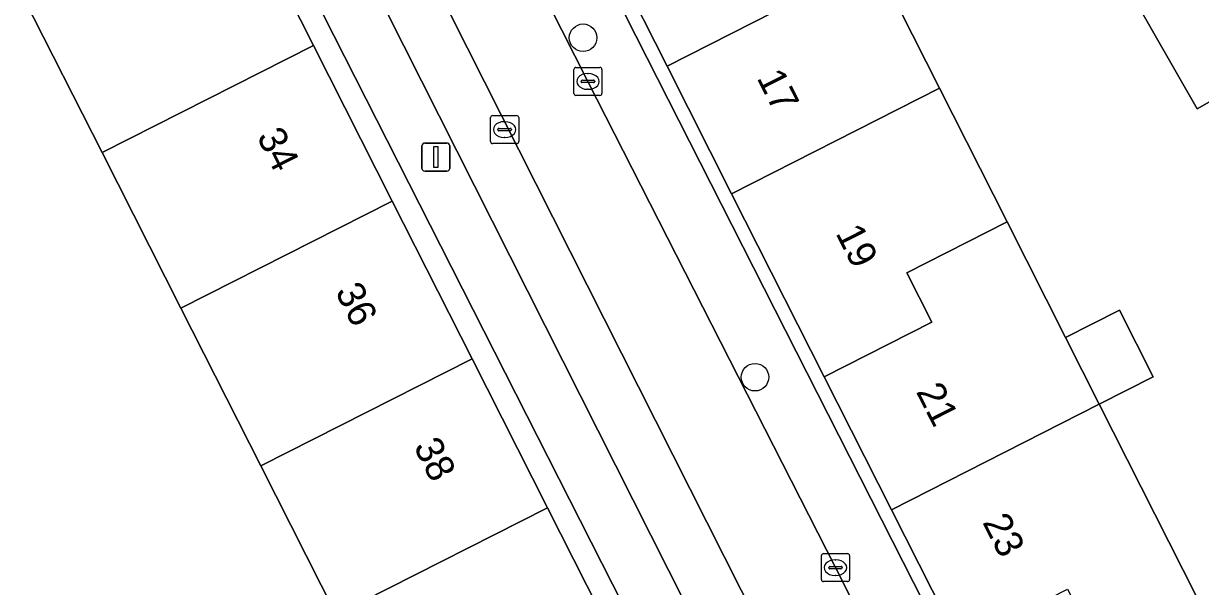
# Model space of a CAD drawing. Extents: x 162344 to 162869, y 381217 to 381818.
# Drawn here: x 162451.39 to 162493.3, y 381553.28 to 381573.33 of the extents above; entities that cross this region are included whole.
import ezdxf

# ---------------------------------------------------------------- set-up
doc = ezdxf.new("R2010")
doc.units = 0
for name, color, linetype in [('IMGEO_Boom', 7, 'Continuous'), ('IMGEO_Erf', 7, 'Continuous'), ('IMGEO_Kolk', 7, 'Continuous'), ('IMGEO_Lichtmast', 7, 'Continuous'), ('IMGEO_Pand', 7, 'Continuous'), ('IMGEO_Pand_nummerreeks', 7, 'Continuous'), ('IMGEO_Parkeervlak_open', 7, 'Continuous'), ('IMGEO_Rijbaan_lokaal_open', 7, 'Continuous'), ('IMGEO_Voetpad_open', 7, 'Continuous')]:
    doc.layers.add(name, color=color, linetype=linetype)

msp = doc.modelspace()

# ---------------------------------------------------------------- linework, layer by layer
at = {"layer": 'IMGEO_Boom'}
for centre in [(162471.316, 381572.822), (162477.439, 381560.733)]:
    msp.add_circle(centre, 0.489, dxfattribs=at)
at = {"layer": 'IMGEO_Erf'}
for points in [[(162470.917, 381578.514), (162468.494, 381583.305), (162465.26, 381589.702), (162461.906, 381596.335), (162459.581, 381600.933), (162457.202, 381605.637), (162453.968, 381612.034), (162453.435, 381611.809), (162493.347, 381533.215), (162493.913, 381533.481), (162493.857, 381533.592), (162493.677, 381533.501), (162491.312, 381538.178), (162488.041, 381544.647), (162484.716, 381551.224), (162482.296, 381556.009), (162479.903, 381560.742), (162476.604, 381567.267), (162474.308, 381571.807)], [(162456.714, 381584.2), (162456.002, 381583.84), (162458.935, 381578.045), (162461.717, 381572.548), (162464.522, 381567.004), (162467.363, 381561.39), (162470.051, 381556.078), (162472.834, 381550.578), (162475.661, 381544.992), (162478.408, 381539.564), (162481.278, 381533.893), (162484.09, 381528.337), (162486.866, 381522.852), (162489.508, 381517.63), (162489.593, 381517.672), (162490.31, 381518.027)]]:
    msp.add_lwpolyline(points, close=True, dxfattribs=at)
for points in [[(162480.644, 381577.675), (162484.006, 381571.026), (162486.416, 381566.262), (162488.499, 381562.142), (162490.418, 381563.117), (162491.622, 381560.746), (162489.699, 381559.769), (162493.17, 381552.905), (162495.445, 381548.407)], [(162495.112, 381571.395), (162493.18, 381570.294), (162490.799, 381574.472)], [(162472.033, 381508.787), (162481.996, 381513.829), (162479.353, 381519.049), (162476.576, 381524.534), (162473.763, 381530.089), (162470.891, 381535.76), (162468.143, 381541.187), (162468.115, 381541.243), (162464.902, 381539.617), (162462.179, 381544.998), (162465.39, 381546.624), (162465.315, 381546.773), (162462.53, 381552.272), (162459.842, 381557.583), (162456.999, 381563.197), (162454.192, 381568.74), (162451.409, 381574.236)]]:
    msp.add_lwpolyline(points, dxfattribs=at)
at = {"layer": 'IMGEO_Kolk'}
for p, q in [((162470.989, 381570.839), (162470.989, 381571.691)), ((162471.064, 381571.765), (162471.916, 381571.765)), ((162471.477, 381571.545), (162471.502, 381571.545)), ((162471.99, 381571.691), (162471.99, 381570.839)), ((162471.248, 381571.259), (162471.248, 381571.271)), ((162471.686, 381571.222), (162471.288, 381571.222)), ((162471.291, 381571.308), (162471.689, 381571.308)), ((162471.732, 381571.271), (162471.732, 381571.259)), ((162471.916, 381570.765), (162471.064, 381570.765)), ((162471.5, 381570.985), (162471.475, 381570.985)), ((162468.023, 381569.125), (162468.023, 381569.977)), ((162468.098, 381570.051), (162468.95, 381570.051)), ((162468.511, 381569.831), (162468.536, 381569.831)), ((162469.024, 381569.977), (162469.024, 381569.125)), ((162468.282, 381569.545), (162468.282, 381569.557)), ((162468.72, 381569.508), (162468.322, 381569.508)), ((162468.325, 381569.594), (162468.723, 381569.594)), ((162468.766, 381569.557), (162468.766, 381569.545)), ((162468.95, 381569.051), (162468.098, 381569.051)), ((162468.534, 381569.271), (162468.509, 381569.271)), ((162479.803, 381553.528), (162479.803, 381554.38)), ((162479.878, 381554.454), (162480.73, 381554.454)), ((162480.804, 381554.38), (162480.804, 381553.528)), ((162480.062, 381553.948), (162480.062, 381553.96)), ((162480.5, 381553.911), (162480.102, 381553.911)), ((162480.105, 381553.997), (162480.503, 381553.997)), ((162480.291, 381554.234), (162480.316, 381554.234)), ((162480.546, 381553.96), (162480.546, 381553.948)), ((162480.314, 381553.674), (162480.289, 381553.674)), ((162480.73, 381553.454), (162479.878, 381553.454))]:
    msp.add_line(p, q, dxfattribs=at)
for points in [[(162470.989, 381570.839), (162470.989, 381571.691)], [(162471.064, 381571.765), (162471.916, 381571.765)], [(162471.99, 381571.691), (162471.99, 381570.839)], [(162471.916, 381570.765), (162471.064, 381570.765)], [(162468.023, 381569.125), (162468.023, 381569.977)], [(162468.098, 381570.051), (162468.95, 381570.051)], [(162469.024, 381569.977), (162469.024, 381569.125)], [(162468.95, 381569.051), (162468.098, 381569.051)], [(162479.803, 381553.528), (162479.803, 381554.38)], [(162479.878, 381554.454), (162480.73, 381554.454)], [(162480.804, 381554.38), (162480.804, 381553.528)], [(162480.73, 381553.454), (162479.878, 381553.454)]]:
    msp.add_lwpolyline(points, dxfattribs=at)
for centre, radius, start, end in [((162471.066, 381571.689), 0.0765, 91.552, 178.448), ((162471.066, 381571.689), 0.0765, 91.552, 178.448), ((162471.914, 381571.689), 0.0765, 1.552, 88.448), ((162471.914, 381571.689), 0.0765, 1.552, 88.448), ((162471.288, 381571.268), 0.0403, 85.8775, 175.7526), ((162471.285, 381571.258), 0.0366, 178.938, 274.7102), ((162471.689, 381571.265), 0.043, 264.8664, 352.4533), ((162471.693, 381571.27), 0.0386, 1.7309, 96.639), ((162471.066, 381570.841), 0.0765, 181.552, 268.448), ((162471.066, 381570.841), 0.0765, 181.552, 268.448), ((162471.914, 381570.841), 0.0765, 271.552, 358.448), ((162471.914, 381570.841), 0.0765, 271.552, 358.448), ((162468.1, 381569.975), 0.0765, 91.552, 178.448), ((162468.1, 381569.975), 0.0765, 91.552, 178.448), ((162468.948, 381569.975), 0.0765, 1.552, 88.448), ((162468.948, 381569.975), 0.0765, 1.552, 88.448), ((162468.322, 381569.554), 0.0403, 85.8775, 175.7526), ((162468.319, 381569.544), 0.0366, 178.938, 274.7102), ((162468.723, 381569.551), 0.043, 264.8664, 352.4533), ((162468.727, 381569.556), 0.0386, 1.7309, 96.639), ((162468.1, 381569.127), 0.0765, 181.552, 268.448), ((162468.1, 381569.127), 0.0765, 181.552, 268.448), ((162468.948, 381569.127), 0.0765, 271.552, 358.448), ((162468.948, 381569.127), 0.0765, 271.552, 358.448), ((162479.88, 381554.378), 0.0765, 91.552, 178.448), ((162479.88, 381554.378), 0.0765, 91.552, 178.448), ((162480.728, 381554.378), 0.0765, 1.552, 88.448), ((162480.728, 381554.378), 0.0765, 1.552, 88.448), ((162480.102, 381553.957), 0.0403, 85.8775, 175.7526), ((162480.099, 381553.947), 0.0366, 178.938, 274.7102), ((162480.503, 381553.954), 0.043, 264.8664, 352.4533), ((162480.507, 381553.959), 0.0386, 1.7309, 96.639), ((162479.88, 381553.53), 0.0765, 181.552, 268.448), ((162479.88, 381553.53), 0.0765, 181.552, 268.448), ((162480.728, 381553.53), 0.0765, 271.552, 358.448), ((162480.728, 381553.53), 0.0765, 271.552, 358.448)]:
    msp.add_arc(centre, radius, start, end, dxfattribs=at)
for centre, major_axis, ratio, start_param, end_param in [((162471.476, 381571.265), (-0.387, 0.002), 0.722429, 4.712389, 7.853982), ((162471.501, 381571.265), (-0.39, 0.002), 0.717154, 1.570796, 4.712389), ((162468.51, 381569.551), (-0.387, 0.002), 0.722429, 4.712389, 7.853982), ((162468.535, 381569.551), (-0.39, 0.002), 0.717154, 1.570796, 4.712389), ((162480.29, 381553.954), (-0.387, 0.002), 0.722429, 4.712389, 7.853982), ((162480.315, 381553.954), (-0.39, 0.002), 0.717154, 1.570796, 4.712389)]:
    msp.add_ellipse(centre, major_axis=major_axis, ratio=ratio, start_param=start_param, end_param=end_param, dxfattribs=at)
at = {"layer": 'IMGEO_Lichtmast'}
for p, q in [((162465.578, 381568.171), (162465.578, 381568.971)), ((162465.578, 381568.971), (162465.578, 381568.171)), ((162465.678, 381569.071), (162466.468, 381569.071)), ((162466.468, 381569.071), (162465.678, 381569.071)), ((162466.568, 381568.971), (162466.568, 381568.171)), ((162466.568, 381568.171), (162466.568, 381568.971)), ((162466.468, 381568.071), (162465.678, 381568.071)), ((162465.678, 381568.071), (162466.468, 381568.071))]:
    msp.add_line(p, q, dxfattribs=at)
msp.add_lwpolyline([(162465.998, 381568.946), (162466.148, 381568.946), (162466.148, 381568.196), (162465.998, 381568.196), (162465.998, 381568.946)], dxfattribs=at)
for centre, start, end in [((162465.678, 381568.971), 90, 180), ((162465.678, 381568.971), 90, 180), ((162466.468, 381568.971), 0, 90), ((162466.468, 381568.971), 360, 90), ((162465.678, 381568.171), 180, 270), ((162465.678, 381568.171), 180, 270), ((162466.468, 381568.171), 270, 0), ((162466.468, 381568.171), 270, 0)]:
    msp.add_arc(centre, 0.1, start, end, dxfattribs=at)
at = {"layer": 'IMGEO_Pand'}
for points in [[(162480.644, 381577.675), (162478.319, 381582.273), (162470.917, 381578.514), (162474.308, 381571.807), (162478.124, 381573.745), (162477.054, 381575.852)], [(162451.409, 381574.236), (162454.192, 381568.74), (162461.717, 381572.548), (162458.935, 381578.045)], [(162480.644, 381577.675), (162477.054, 381575.852), (162478.124, 381573.745), (162474.308, 381571.807), (162476.604, 381567.267), (162484.006, 381571.026)], [(162492.949, 381575.568), (162490.799, 381574.472), (162493.18, 381570.294), (162495.112, 381571.395), (162495.286, 381571.494)], [(162464.522, 381567.004), (162461.717, 381572.548), (162454.192, 381568.74), (162456.999, 381563.197)], [(162486.416, 381566.262), (162484.006, 381571.026), (162476.604, 381567.267), (162479.903, 381560.742), (162483.739, 381562.691), (162482.846, 381564.449)], [(162459.842, 381557.583), (162467.363, 381561.39), (162464.522, 381567.004), (162456.999, 381563.197)], [(162488.499, 381562.142), (162486.416, 381566.262), (162482.846, 381564.449), (162483.739, 381562.691), (162479.903, 381560.742), (162482.296, 381556.009), (162489.699, 381559.769)], [(162488.499, 381562.142), (162489.699, 381559.769), (162491.622, 381560.746), (162490.418, 381563.117)], [(162459.842, 381557.583), (162462.53, 381552.272), (162470.051, 381556.078), (162467.363, 381561.39)], [(162489.699, 381559.769), (162482.296, 381556.009), (162484.716, 381551.224), (162488.569, 381553.181), (162489.624, 381551.104), (162493.17, 381552.905)], [(162470.051, 381556.078), (162462.53, 381552.272), (162465.315, 381546.773), (162472.834, 381550.578)]]:
    msp.add_lwpolyline(points, close=True, dxfattribs=at)
at = {"layer": 'IMGEO_Parkeervlak_open'}
for points in [[(162491.571, 381524.186), (162460.5, 381585.739), (162459.315, 381588.084), (162459.045, 381588.618), (162435.395, 381635.369), (162425.373, 381654.562)], [(162424.757, 381651.992), (162433.476, 381634.757), (162458.021, 381586.227), (162484.409, 381533.947), (162488.481, 381525.898)]]:
    msp.add_lwpolyline(points, dxfattribs=at)
at = {"layer": 'IMGEO_Rijbaan_lokaal_open'}
for points in [[(162471.49, 381571.265), (162464.059, 381585.948), (162463.431, 381587.185), (162460.5, 381585.739), (162491.571, 381524.186), (162491.709, 381523.952), (162492.43, 381522.496), (162492.451, 381522.505), (162495.827, 381523.884), (162495.993, 381523.971), (162534.166, 381540.393), (162534.297, 381540.457), (162534.943, 381540.72), (162533.689, 381543.768), (162533.404, 381543.643), (162533.181, 381543.553), (162501.836, 381530.146), (162501.509, 381530.036)], [(162489.2, 381536.187), (162480.304, 381553.954), (162471.49, 381571.265)]]:
    msp.add_lwpolyline(points, dxfattribs=at)
at = {"layer": 'IMGEO_Voetpad_open'}
for points in [[(162430.818, 381673.015), (162428.569, 381675.765), (162428.211, 381675.44), (162428.12, 381675.14), (162427.72, 381671.816), (162428.169, 381670.985), (162415.217, 381664.354), (162415.849, 381663.025), (162416.703, 381663.475), (162450.084, 381597.259), (162455.733, 381586.132), (162456.714, 381584.2), (162490.31, 381518.027), (162489.593, 381517.672), (162491.115, 381514.642), (162508.217, 381521.986), (162531.132, 381531.827), (162531.201, 381531.856), (162536.299, 381534.045), (162538.625, 381535.045), (162540.608, 381535.896), (162537.512, 381541.598)], [(162488.481, 381525.898), (162484.409, 381533.947), (162458.021, 381586.227), (162433.476, 381634.757), (162424.757, 381651.992)], [(162431.784, 381649.823), (162438.386, 381636.782), (162446.504, 381620.717), (162454.794, 381604.194), (162462.238, 381589.534), (162463.431, 381587.185), (162464.059, 381585.948), (162471.49, 381571.265), (162480.304, 381553.954), (162489.2, 381536.187)], [(162533.181, 381543.553), (162533.404, 381543.643), (162533.689, 381543.768), (162533.893, 381543.857), (162532.638, 381549.091), (162509.986, 381537.559), (162508.501, 381536.927), (162507.307, 381539.243), (162497.363, 381534.965), (162497.202, 381535.283), (162493.857, 381533.592), (162493.913, 381533.481), (162493.347, 381533.215), (162453.435, 381611.809), (162453.968, 381612.034), (162453.886, 381612.196), (162461.304, 381615.919), (162461.371, 381615.787), (162465.983, 381618.274)]]:
    msp.add_lwpolyline(points, dxfattribs=at)

# ---------------------------------------------------------------- texts
at = {"layer": 'IMGEO_Pand_nummerreeks'}
for s, rotation, p in [('17', 296.9231, (162477.486, 381571.393)), ('34', 296.842, (162459.682, 381569.303)), ('19', 296.9231, (162480.293, 381565.866)), ('36', 296.842, (162462.474, 381563.785)), ('21', 296.9231, (162483.159, 381560.223)), ('38', 296.842, (162465.268, 381558.265)), ('23', 296.9231, (162485.523, 381555.568))]:
    msp.add_text(s, height=1, rotation=rotation, dxfattribs=at).set_placement(p)

doc.saveas('drawing.dxf')
